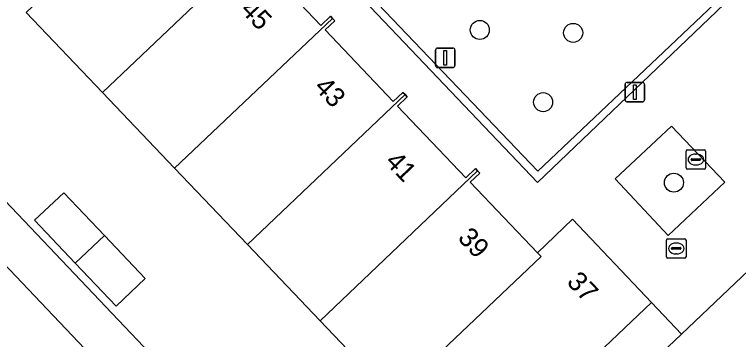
# Model space of a CAD drawing. Extents: x 162523 to 163266, y 381230 to 382050.
# Drawn here: x 163060.11 to 163097.26, y 381398.19 to 381414.88 of the extents above; entities that cross this region are included whole.
import ezdxf

# ---------------------------------------------------------------- set-up
doc = ezdxf.new("R2010")
doc.units = 0
for name, color, linetype in [('IMGEO_Boom', 7, 'Continuous'), ('IMGEO_Erf', 7, 'Continuous'), ('IMGEO_Groenvoorziening', 7, 'Continuous'), ('IMGEO_Kolk', 7, 'Continuous'), ('IMGEO_Lichtmast', 7, 'Continuous'), ('IMGEO_Pand', 7, 'Continuous'), ('IMGEO_Pand_nummerreeks', 7, 'Continuous'), ('IMGEO_Parkeervlak_open', 7, 'Continuous'), ('IMGEO_Rijbaan_lokaal_open', 7, 'Continuous'), ('IMGEO_Rioolput', 7, 'Continuous'), ('IMGEO_Voetpad_gesloten', 7, 'Continuous'), ('IMGEO_Voetpad_open', 7, 'Continuous')]:
    doc.layers.add(name, color=color, linetype=linetype)

msp = doc.modelspace()

# ---------------------------------------------------------------- linework, layer by layer
at = {"layer": 'IMGEO_Boom'}
for centre in [(163083.983, 381414.087), (163088.774, 381413.937), (163087.232, 381410.379), (163093.942, 381406.244)]:
    msp.add_circle(centre, 0.489, dxfattribs=at)
at = {"layer": 'IMGEO_Erf'}
for points in [[(163072.065, 381403.062), (163068.326, 381406.987), (163064.626, 381410.871), (163060.708, 381414.985), (163062.522, 381416.706), (163058.801, 381420.628), (163058.749, 381420.683), (163051.544, 381413.821), (163078.037, 381385.91), (163085.304, 381392.789), (163085.216, 381392.882), (163081.494, 381396.792), (163079.681, 381395.066), (163075.788, 381399.153)], [(163065.321, 381399.899), (163063.231, 381402.106), (163061.144, 381404.31), (163062.637, 381405.725), (163064.725, 381403.523), (163066.813, 381401.321)]]:
    msp.add_lwpolyline(points, close=True, dxfattribs=at)
msp.add_lwpolyline([(163103.975, 381407.635), (163094.335, 381398.468), (163079.485, 381384.348), (163092.717, 381370.429), (163088.036, 381365.992), (163080.12, 381358.488), (163066, 381345.149), (163058.294, 381337.784), (163059.475, 381336.516), (163059.601, 381336.637), (163072.718, 381322.884), (163084.973, 381309.929), (163089.036, 381305.65), (163100.121, 381293.889)], dxfattribs=at)
at = {"layer": 'IMGEO_Groenvoorziening'}
for points in [[(163096.002, 381415.414), (163081.828, 381430.321), (163072.791, 381421.702), (163086.952, 381406.828)], [(163090.921, 381406.438), (163093.642, 381403.532), (163096.562, 381406.272), (163093.82, 381409.143)]]:
    msp.add_lwpolyline(points, close=True, dxfattribs=at)
at = {"layer": 'IMGEO_Kolk'}
for p, q in [((163094.568, 381407.005), (163094.568, 381407.857)), ((163094.643, 381407.931), (163095.495, 381407.931)), ((163095.056, 381407.711), (163095.081, 381407.711)), ((163095.569, 381407.857), (163095.569, 381407.005)), ((163094.827, 381407.425), (163094.827, 381407.437)), ((163095.265, 381407.388), (163094.867, 381407.388)), ((163094.87, 381407.474), (163095.268, 381407.474)), ((163095.311, 381407.437), (163095.311, 381407.425)), ((163095.079, 381407.151), (163095.054, 381407.151)), ((163095.495, 381406.931), (163094.643, 381406.931))]:
    msp.add_line(p, q, dxfattribs=at)
for points in [[(163094.568, 381407.005), (163094.568, 381407.857)], [(163094.643, 381407.931), (163095.495, 381407.931)], [(163095.569, 381407.857), (163095.569, 381407.005)], [(163095.495, 381406.931), (163094.643, 381406.931)]]:
    msp.add_lwpolyline(points, dxfattribs=at)
for centre, radius, start, end in [((163094.645, 381407.855), 0.0765, 91.552, 178.448), ((163094.645, 381407.855), 0.0765, 91.552, 178.448), ((163095.493, 381407.855), 0.0765, 1.552, 88.448), ((163095.493, 381407.855), 0.0765, 1.552, 88.448), ((163094.867, 381407.434), 0.0403, 85.8775, 175.7526), ((163094.864, 381407.424), 0.0366, 178.938, 274.7102), ((163095.268, 381407.431), 0.043, 264.8664, 352.4533), ((163095.272, 381407.436), 0.0386, 1.7309, 96.639), ((163094.645, 381407.007), 0.0765, 181.552, 268.448), ((163094.645, 381407.007), 0.0765, 181.552, 268.448), ((163095.493, 381407.007), 0.0765, 271.552, 358.448), ((163095.493, 381407.007), 0.0765, 271.552, 358.448)]:
    msp.add_arc(centre, radius, start, end, dxfattribs=at)
for centre, major_axis, ratio, start_param, end_param in [((163095.055, 381407.431), (-0.387, 0.002), 0.722429, 4.712389, 7.853982), ((163095.08, 381407.431), (-0.39, 0.002), 0.717154, 1.570796, 4.712389)]:
    msp.add_ellipse(centre, major_axis=major_axis, ratio=ratio, start_param=start_param, end_param=end_param, dxfattribs=at)
at = {"layer": 'IMGEO_Lichtmast'}
for p, q in [((163081.713, 381412.256), (163081.713, 381413.056)), ((163081.713, 381413.056), (163081.713, 381412.256)), ((163081.813, 381413.156), (163082.603, 381413.156)), ((163082.603, 381413.156), (163081.813, 381413.156)), ((163082.703, 381413.056), (163082.703, 381412.256)), ((163082.703, 381412.256), (163082.703, 381413.056)), ((163082.603, 381412.156), (163081.813, 381412.156)), ((163081.813, 381412.156), (163082.603, 381412.156)), ((163091.441, 381410.493), (163091.441, 381411.293)), ((163091.441, 381411.293), (163091.441, 381410.493)), ((163091.541, 381411.393), (163092.331, 381411.393)), ((163092.331, 381411.393), (163091.541, 381411.393)), ((163092.431, 381411.293), (163092.431, 381410.493)), ((163092.431, 381410.493), (163092.431, 381411.293)), ((163092.331, 381410.393), (163091.541, 381410.393)), ((163091.541, 381410.393), (163092.331, 381410.393))]:
    msp.add_line(p, q, dxfattribs=at)
for points in [[(163082.133, 381413.031), (163082.283, 381413.031), (163082.283, 381412.281), (163082.133, 381412.281), (163082.133, 381413.031)], [(163091.861, 381411.268), (163092.011, 381411.268), (163092.011, 381410.518), (163091.861, 381410.518), (163091.861, 381411.268)]]:
    msp.add_lwpolyline(points, dxfattribs=at)
for centre, start, end in [((163081.813, 381413.056), 90, 180), ((163081.813, 381413.056), 90, 180), ((163082.603, 381413.056), 0, 90), ((163082.603, 381413.056), 360, 90), ((163081.813, 381412.256), 180, 270), ((163081.813, 381412.256), 180, 270), ((163082.603, 381412.256), 270, 0), ((163082.603, 381412.256), 270, 0), ((163091.541, 381411.293), 90, 180), ((163091.541, 381411.293), 90, 180), ((163092.331, 381411.293), 0, 90), ((163092.331, 381411.293), 360, 90), ((163091.541, 381410.493), 180, 270), ((163091.541, 381410.493), 180, 270), ((163092.331, 381410.493), 270, 0), ((163092.331, 381410.493), 270, 0)]:
    msp.add_arc(centre, 0.1, start, end, dxfattribs=at)
at = {"layer": 'IMGEO_Pand'}
for points in [[(163072.711, 381418.582), (163072.597, 381418.701), (163072.106, 381418.229), (163068.693, 381421.855), (163068.531, 381422.026), (163062.691, 381416.528), (163062.522, 381416.706), (163060.708, 381414.985), (163064.626, 381410.871)], [(163076.429, 381414.676), (163076.317, 381414.793), (163075.823, 381414.324), (163072.331, 381417.993), (163072.824, 381418.463), (163072.711, 381418.582), (163064.626, 381410.871), (163068.326, 381406.987)], [(163080.148, 381410.765), (163080.037, 381410.882), (163079.546, 381410.413), (163076.049, 381414.086), (163076.54, 381414.558), (163076.429, 381414.676), (163068.326, 381406.987), (163072.065, 381403.062)], [(163083.871, 381406.853), (163083.761, 381406.969), (163083.271, 381406.499), (163079.766, 381410.181), (163080.26, 381410.648), (163080.148, 381410.765), (163072.065, 381403.062), (163075.788, 381399.153)], [(163087.124, 381402.45), (163086.938, 381402.646), (163083.492, 381406.267), (163083.982, 381406.737), (163083.871, 381406.853), (163075.788, 381399.153), (163079.681, 381395.066), (163081.494, 381396.792), (163081.345, 381396.949)], [(163062.637, 381405.725), (163061.144, 381404.31), (163063.231, 381402.106), (163064.725, 381403.523)], [(163092.792, 381400.095), (163088.732, 381404.377), (163086.938, 381402.646), (163087.124, 381402.45), (163081.345, 381396.949), (163081.494, 381396.792), (163085.216, 381392.882)], [(163064.725, 381403.523), (163063.231, 381402.106), (163065.321, 381399.899), (163066.813, 381401.321)]]:
    msp.add_lwpolyline(points, close=True, dxfattribs=at)
at = {"layer": 'IMGEO_Parkeervlak_open'}
msp.add_lwpolyline([(163073.503, 381381.951), (163076.209, 381384.545), (163050.886, 381411.231)], dxfattribs=at)
at = {"layer": 'IMGEO_Rijbaan_lokaal_open'}
for points in [[(163072.212, 381421.739), (163081.847, 381430.905), (163096.528, 381415.411), (163086.945, 381406.255)], [(163090.921, 381406.438), (163093.82, 381409.143), (163096.562, 381406.272), (163093.642, 381403.532)]]:
    msp.add_lwpolyline(points, close=True, dxfattribs=at)
msp.add_lwpolyline([(163072.331, 381417.993), (163075.823, 381414.324), (163076.317, 381414.793), (163076.429, 381414.676), (163076.54, 381414.558), (163076.049, 381414.086), (163079.546, 381410.413), (163080.037, 381410.882), (163080.148, 381410.765), (163080.26, 381410.648), (163079.766, 381410.181), (163083.271, 381406.499), (163083.761, 381406.969), (163083.871, 381406.853), (163083.982, 381406.737), (163083.492, 381406.267), (163086.938, 381402.646), (163088.732, 381404.377), (163092.792, 381400.095), (163094.335, 381398.468), (163103.975, 381407.635)], dxfattribs=at)
at = {"layer": 'IMGEO_Rioolput'}
for p, q in [((163093.561, 381402.439), (163093.561, 381403.291)), ((163093.636, 381403.365), (163094.488, 381403.365)), ((163094.562, 381403.291), (163094.562, 381402.439)), ((163093.82, 381402.859), (163093.82, 381402.871)), ((163093.863, 381402.908), (163094.261, 381402.908)), ((163094.049, 381403.145), (163094.074, 381403.145)), ((163094.304, 381402.871), (163094.304, 381402.859)), ((163094.258, 381402.822), (163093.86, 381402.822)), ((163094.072, 381402.585), (163094.047, 381402.585)), ((163094.488, 381402.365), (163093.636, 381402.365))]:
    msp.add_line(p, q, dxfattribs=at)
for points in [[(163093.561, 381402.439), (163093.561, 381403.291)], [(163093.636, 381403.365), (163094.488, 381403.365)], [(163094.562, 381403.291), (163094.562, 381402.439)], [(163094.488, 381402.365), (163093.636, 381402.365)]]:
    msp.add_lwpolyline(points, dxfattribs=at)
for centre, radius, start, end in [((163093.638, 381403.289), 0.0765, 91.552, 178.448), ((163093.638, 381403.289), 0.0765, 91.552, 178.448), ((163094.486, 381403.289), 0.0765, 1.552, 88.448), ((163094.486, 381403.289), 0.0765, 1.552, 88.448), ((163093.86, 381402.868), 0.0403, 85.8775, 175.7526), ((163094.265, 381402.87), 0.0386, 1.7309, 96.639), ((163093.857, 381402.858), 0.0366, 178.938, 274.7102), ((163094.261, 381402.865), 0.043, 264.8664, 352.4533), ((163093.638, 381402.441), 0.0765, 181.552, 268.448), ((163093.638, 381402.441), 0.0765, 181.552, 268.448), ((163094.486, 381402.441), 0.0765, 271.552, 358.448), ((163094.486, 381402.441), 0.0765, 271.552, 358.448)]:
    msp.add_arc(centre, radius, start, end, dxfattribs=at)
for centre, major_axis, ratio, start_param, end_param in [((163094.048, 381402.865), (-0.387, 0.002), 0.722429, 4.712389, 7.853982), ((163094.073, 381402.865), (-0.39, 0.002), 0.717154, 1.570796, 4.712389)]:
    msp.add_ellipse(centre, major_axis=major_axis, ratio=ratio, start_param=start_param, end_param=end_param, dxfattribs=at)
at = {"layer": 'IMGEO_Voetpad_gesloten'}
for points in [[(163072.212, 381421.739), (163086.945, 381406.255), (163096.528, 381415.411), (163081.847, 381430.905)], [(163096.002, 381415.414), (163086.952, 381406.828), (163072.791, 381421.702), (163081.828, 381430.321)]]:
    msp.add_lwpolyline(points, close=True, dxfattribs=at)
at = {"layer": 'IMGEO_Voetpad_open'}
for points in [[(163078.037, 381385.91), (163051.544, 381413.821), (163058.749, 381420.683), (163058.801, 381420.628), (163066.405, 381427.84), (163067.48, 381428.86), (163031.899, 381466.309), (163030.823, 381465.305), (163035.81, 381460.122), (163035.736, 381460.052), (163042.948, 381452.458), (163043.031, 381452.537), (163046.576, 381448.819), (163046.493, 381448.74), (163051.404, 381443.564), (163058.639, 381435.939), (163058.711, 381436.008), (163065.276, 381429.193), (163065.195, 381429.116), (163037.334, 381402.645), (163035.996, 381401.387), (163036.717, 381400.603), (163037.105, 381400.96), (163075.261, 381360.801)], [(163052.172, 381388.376), (163040.159, 381401.017), (163039.938, 381401.043), (163039.05, 381402.008), (163042.086, 381404.861), (163042.309, 381404.877), (163046.937, 381409.253), (163046.953, 381409.489), (163050.002, 381412.381), (163050.883, 381411.436), (163050.886, 381411.231), (163076.209, 381384.545)], [(163079.485, 381384.348), (163094.335, 381398.468), (163092.792, 381400.095), (163085.216, 381392.882)]]:
    msp.add_lwpolyline(points, dxfattribs=at)

# ---------------------------------------------------------------- texts
at = {"layer": 'IMGEO_Pand_nummerreeks'}
for s, rotation, p in [('45', 313.5847, (163071.654, 381415.078)), ('43', 313.5961, (163075.436, 381411.104)), ('41', 313.5904, (163079.077, 381407.279)), ('39', 313.579, (163082.805, 381403.362)), ('37', 313.4758, (163088.395, 381401.1))]:
    msp.add_text(s, height=1, rotation=rotation, dxfattribs=at).set_placement(p)

doc.saveas('drawing.dxf')
